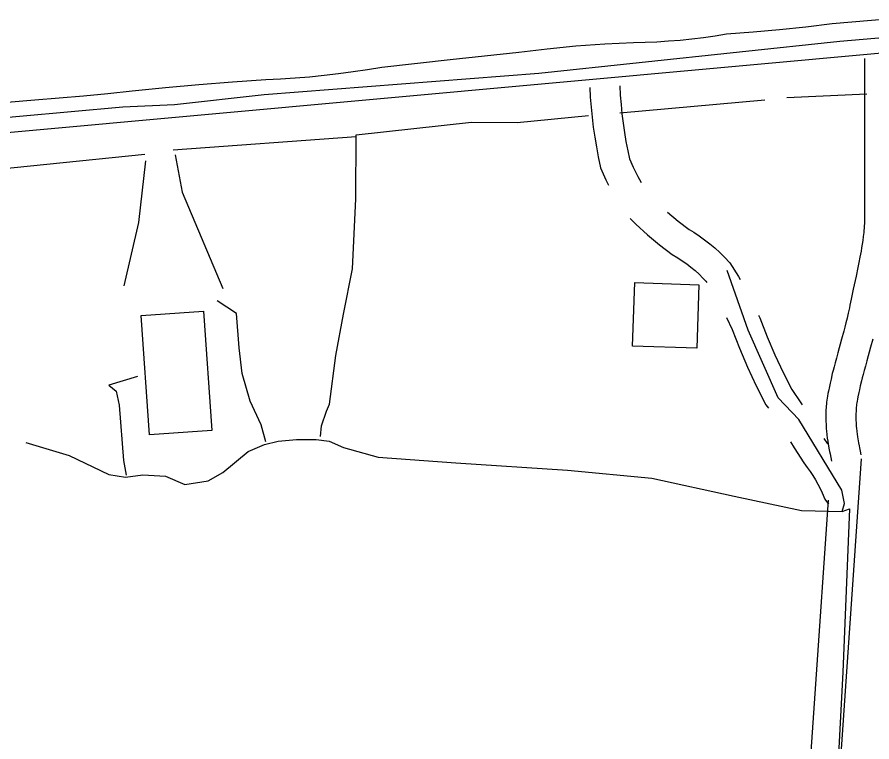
# Model space of a CAD drawing. Extents: x 3146026 to 3183936, y 897894 to 923344.
# Drawn here: x 3151879 to 3152733, y 912560 to 913284 of the extents above; entities that cross this region are included whole.
import ezdxf

# ---------------------------------------------------------------- set-up
doc = ezdxf.new("R2010")
doc.units = 0
for name, color, linetype in [('V-BLDG-OTLN', 7, 'Continuous'), ('V-LEVE-TOET', 7, 'Continuous'), ('V-ROAD-CNTR', 7, 'Continuous'), ('V-TOPO-SHOR', 7, 'Continuous')]:
    doc.layers.add(name, color=color, linetype=linetype)

msp = doc.modelspace()

# ---------------------------------------------------------------- linework, layer by layer
at = {"layer": 'V-BLDG-OTLN'}
for points in [[(3152559.94, 913016.63), (3152557.85, 912953.28), (3152493.85, 912955.38), (3152495.93, 913018.74)], [(3152003.18, 912985.91), (3152065.64, 912990.25), (3152073.93, 912871.01), (3152011.47, 912866.67)]]:
    msp.add_lwpolyline(points, close=True, dxfattribs=at)
at = {"layer": 'V-LEVE-TOET'}
msp.add_lwpolyline([(3152771.63, 913283.65), (3152692.92, 913277.02), (3152666.68, 913273.76), (3152640.38, 913270.95), (3152614.04, 913268.58), (3152587.66, 913266.65), (3152576.14, 913264.74), (3152564.58, 913263.06), (3152552.98, 913261.62), (3152541.36, 913260.42), (3152529.7, 913259.47), (3152518.04, 913258.75), (3152506.36, 913258.28), (3152494.69, 913258.04), (3152465.97, 913256.6), (3152437.28, 913254.51), (3152408.65, 913251.75), (3152380.1, 913248.34), (3152311.8, 913241.05), (3152243.54, 913233.39), (3152229.18, 913231.02), (3152214.78, 913228.88), (3152200.34, 913226.97), (3152185.87, 913225.29), (3152171.37, 913223.84), (3152156.86, 913222.63), (3152142.33, 913221.65), (3152127.79, 913220.89), (3152094.34, 913218.7), (3152060.91, 913216.12), (3152027.52, 913213.13), (3151994.16, 913209.75), (3151969.98, 913207.04), (3151945.75, 913204.67), (3151921.5, 913202.61), (3151897.22, 913200.88), (3151841.53, 913196.24)], dxfattribs=at)
at = {"layer": 'V-ROAD-CNTR'}
for points in [[(3152764.73, 913249.63), (3151353.99, 913121.33)], [(3152725.15, 913242.21), (3152725.16, 913233.19), (3152725.17, 913224.17), (3152725.25, 913154.59), (3152725.33, 913085.07), (3152725.31, 913082.46), (3152725.25, 913079.99), (3152725.15, 913077.59), (3152725.02, 913075.25), (3152724.87, 913072.98), (3152724.68, 913070.78), (3152724.48, 913068.64), (3152724.26, 913066.56), (3152724.04, 913064.58), (3152723.52, 913060.61), (3152722.99, 913056.91), (3152722.43, 913053.42), (3152721.87, 913050.13), (3152721.31, 913047.03), (3152720.77, 913044.14), (3152719.68, 913038.62), (3152718.68, 913033.79), (3152716.85, 913025.21), (3152714.05, 913012.22), (3152712.68, 913005.64), (3152712.02, 913002.3), (3152711.38, 912999.03), (3152710.83, 912996.17), (3152710.27, 912993.46), (3152709.71, 912990.83), (3152709.14, 912988.3), (3152707.97, 912983.32), (3152706.82, 912978.65), (3152705.69, 912974.25), (3152704.6, 912970.13), (3152702.47, 912962.3), (3152698.64, 912948.49), (3152697.2, 912943.25), (3152695.96, 912938.64), (3152694.89, 912934.58), (3152693.97, 912931.01), (3152693.18, 912927.85), (3152691.87, 912922.36), (3152690.92, 912918.19), (3152690.24, 912915.01), (3152689.29, 912910.31), (3152688.83, 912907.9), (3152688.39, 912905.46), (3152688.05, 912903.39), (3152687.75, 912901.36), (3152687.5, 912899.37), (3152687.29, 912897.46), (3152687.12, 912895.61), (3152686.98, 912893.81), (3152686.87, 912892.03), (3152686.73, 912888.73), (3152686.68, 912885.6), (3152686.69, 912882.67), (3152686.77, 912879.93), (3152686.88, 912877.38), (3152687.02, 912875), (3152687.19, 912872.76), (3152687.38, 912870.64), (3152687.78, 912866.81), (3152688.2, 912863.42), (3152688.62, 912860.48), (3152689.02, 912857.89), (3152689.77, 912853.5), (3152690.38, 912850.19), (3152690.88, 912847.7), (3152691.64, 912844.06), (3152692.42, 912840.51)], [(3152451.03, 913213.41), (3152451.59, 913203.64), (3152452.37, 913193.7), (3152453.37, 913183.76), (3152454.59, 913173.84), (3152456.02, 913163.94), (3152457.67, 913154.08), (3152459.54, 913144.26), (3152461.88, 913133.22), (3152467.06, 913121.17), (3152469.63, 913116)], [(3152480.98, 913215.11), (3152481.52, 913205.67), (3152482.25, 913196.38), (3152483.18, 913187.1), (3152484.32, 913177.82), (3152485.67, 913168.57), (3152487.21, 913159.36), (3152488.95, 913150.18), (3152490.61, 913142.34), (3152494.29, 913133.79), (3152498.92, 913124.48), (3152502.24, 913118.64)], [(3152491.47, 913082.76), (3152497.2, 913076.91), (3152508.65, 913066.35), (3152520.62, 913056.38), (3152533.39, 913046.79), (3152538.94, 913043.48), (3152543.44, 913040.55), (3152547.83, 913037.42), (3152552.09, 913034.13), (3152556.22, 913030.66), (3152560.2, 913027.03), (3152564.03, 913023.25), (3152566.94, 913020.14), (3152567.83, 913018.74)], [(3152528.51, 913088.85), (3152539.24, 913079.92), (3152550.13, 913071.74), (3152554.82, 913068.94), (3152560.34, 913065.34), (3152565.71, 913061.52), (3152570.92, 913057.49), (3152575.98, 913053.24), (3152580.85, 913048.8), (3152585.53, 913044.18), (3152590.77, 913038.58), (3152599.6, 913024.66), (3152601.22, 913021.83)], [(3152587.59, 912983.99), (3152593.25, 912971.75), (3152600.41, 912953.25), (3152608.51, 912934.3), (3152617.28, 912915.66), (3152626.98, 912896.81), (3152629.36, 912893.27)], [(3152619.57, 912986.31), (3152620.89, 912983.47), (3152628.2, 912964.56), (3152635.88, 912946.59), (3152644.2, 912928.91), (3152652.87, 912912.08), (3152661.88, 912898.64), (3152663.2, 912896.63)], [(3152733.57, 912962.35), (3152731.4, 912954.35), (3152727.56, 912940.51), (3152726.15, 912935.38), (3152724.95, 912930.92), (3152723.93, 912927.04), (3152723.06, 912923.65), (3152722.33, 912920.72), (3152721.09, 912915.55), (3152720.22, 912911.71), (3152719.61, 912908.87), (3152718.73, 912904.54), (3152718.33, 912902.43), (3152717.95, 912900.34), (3152717.69, 912898.78), (3152717.47, 912897.29), (3152717.29, 912895.85), (3152717.14, 912894.44), (3152717.01, 912893.07), (3152716.91, 912891.73), (3152716.83, 912890.47), (3152716.72, 912887.86), (3152716.68, 912885.44), (3152716.69, 912883.15), (3152716.75, 912880.99), (3152716.84, 912878.94), (3152716.95, 912877.01), (3152717.09, 912875.2), (3152717.24, 912873.52), (3152717.58, 912870.23), (3152717.94, 912867.38), (3152718.29, 912864.87), (3152718.63, 912862.7), (3152719.3, 912858.77), (3152719.84, 912855.86), (3152720.27, 912853.69), (3152720.97, 912850.36), (3152721.72, 912846.98)], [(3152651.34, 912859.85), (3152655.21, 912853.83), (3152664.59, 912838.9), (3152668.21, 912834.24), (3152671.06, 912830.25), (3152673.78, 912826.15), (3152676.34, 912821.95), (3152678.74, 912817.66), (3152680.99, 912813.29), (3152683.06, 912808.84), (3152685.7, 912802.6), (3152689.33, 912797.44)], [(3152684.87, 912863.02), (3152688.24, 912857.65)], [(3152722.03, 912842.71), (3152615.96, 911302.83), (3152556.83, 910468.1), (3152511.02, 909675.01), (3152506.16, 909494.58), (3152492.73, 909438.85), (3152482.33, 909395.43), (3152464.17, 909356.43), (3152415.03, 909347.55), (3152381.42, 909345.64)], [(3152689.14, 912801.68), (3152586.04, 911304.92), (3152526.89, 910470.02), (3152481.04, 909676.28), (3152476.25, 909498.54), (3152463.56, 909445.86), (3152453.86, 909405.36), (3152443.54, 909383.19), (3152411.5, 909377.4), (3152379.72, 909375.6)]]:
    msp.add_lwpolyline(points, dxfattribs=at)
at = {"layer": 'V-TOPO-SHOR'}
for p, q in [((3152481.18, 913188.12), (3152625.95, 913201.01)), ((3152647.79, 913203.33), (3152727.72, 913207.04)), ((3152035.3, 913151.23), (3152217.83, 913164.57)), ((3151854.78, 913131.3), (3152006.88, 913146.89))]:
    msp.add_line(p, q, dxfattribs=at)
for points in [[(3153574.06, 913209.44), (3153385.31, 913235.46), (3153165.87, 913253.57), (3153079.7, 913260.92), (3152956.44, 913265.61), (3152855.6, 913267.54), (3152817.18, 913269.28), (3152700.79, 913259.28), (3152400.2, 913227.27), (3152126.02, 913206.18), (3152036.49, 913196.19), (3151984.89, 913193.92), (3151829.93, 913179.86), (3151653.91, 913165.62), (3151531.65, 913152.87), (3151242.1, 913127.1), (3151118.42, 913115.84), (3151003.45, 913104.35), (3150906.81, 913100.36), (3150779.56, 913091.37), (3150722.95, 913091.41), (3150478.79, 913080.41), (3150300.85, 913075.66), (3150277.57, 913073.37)], [(3152217.86, 913166.02), (3152332.88, 913178.96), (3152378.59, 913178.48), (3152449.9, 913185.32)], [(3152182.36, 912865.02), (3152183.38, 912875.88), (3152188.11, 912890.28), (3152191.2, 912897.45), (3152197.56, 912945.91), (3152205.17, 912987.08), (3152214.35, 913032.57), (3152217.64, 913102.16), (3152217.86, 913166.02)], [(3152007.44, 913140.35), (3152000.74, 913078.83), (3151986, 913015.35)], [(3152037.34, 913146.09), (3152044.35, 913108.89), (3152084.64, 913012.75)], [(3151888.26, 912858.97), (3151931.47, 912846.22), (3151970.89, 912827.04), (3151987.51, 912824.43), (3152004.99, 912826.87), (3152027.46, 912825.55), (3152046.83, 912817.06), (3152070.15, 912820.8), (3152084.89, 912829.12), (3152110.12, 912850.23), (3152126.27, 912857.07), (3152140.14, 912860.33), (3152158.33, 912862.03), (3152177.94, 912862.24), (3152190.95, 912860.44), (3152205.31, 912854.26), (3152239.89, 912844.64), (3152317.4, 912838.97), (3152428.98, 912831.68), (3152512.96, 912823.66), (3152595.22, 912805.53), (3152662.35, 912791.43), (3152702.97, 912790.36), (3152705.35, 912798.28), (3152702.8, 912811.41), (3152659.66, 912882.22), (3152639.18, 912903.81), (3152609.02, 912971.38), (3152588.09, 913030.72)], [(3152127.8, 912859.93), (3152123.16, 912876.74), (3152112.16, 912900.26), (3152104.19, 912928.05), (3152101.23, 912953.53), (3152098.5, 912987.71), (3152079.24, 913000.56)], [(3151999.59, 912924.99), (3151971.06, 912916.31), (3151978.16, 912910.32), (3151981.42, 912896.44), (3151985.77, 912841.17), (3151988.29, 912826.58)], [(3152702.97, 912790.36), (3152710.3, 912793.07), (3152703.83, 912629.94), (3152692.53, 912421.21), (3152682.37, 912311.15), (3152658.69, 911990.25), (3152649.78, 911899.76), (3152628.53, 911616.54), (3152619.33, 911487.59), (3152609.83, 911181.55), (3152600.46, 911183.98)]]:
    msp.add_lwpolyline(points, dxfattribs=at)

doc.saveas('drawing.dxf')
